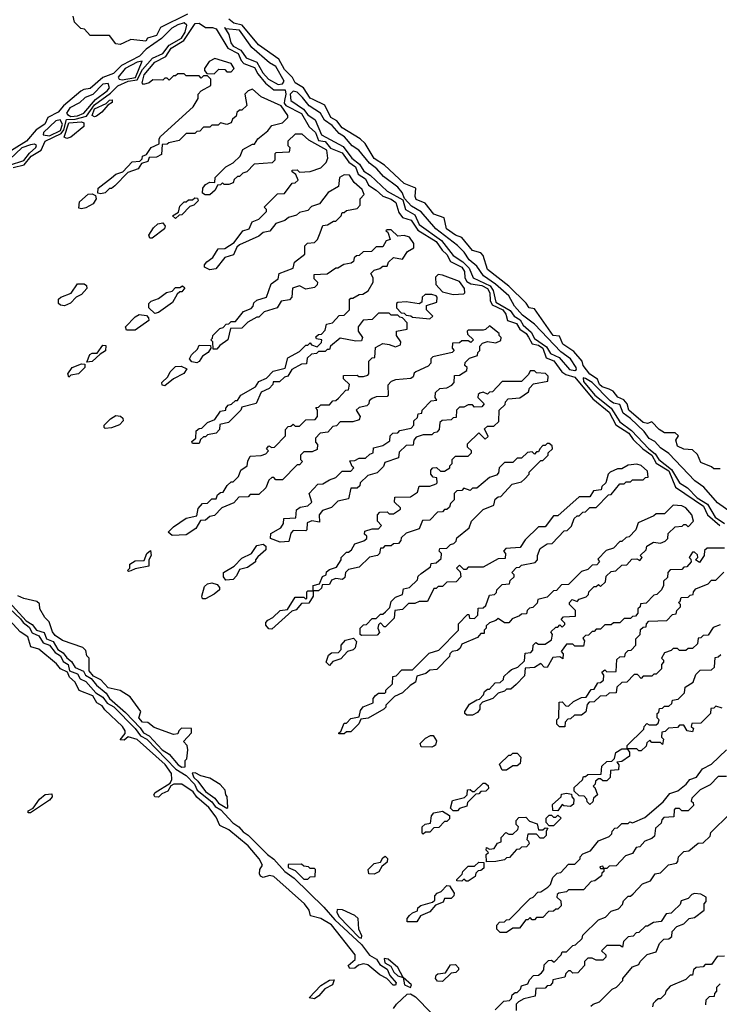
# Model space of a CAD drawing. Extents: x 2769579 to 2883812, y 684207 to 828660.
# Tile 345 of 505: x 2813945 to 2817221, y 773844 to 778453. Entities that reach past the tile are written whole.
import ezdxf

# ---------------------------------------------------------------- set-up
doc = ezdxf.new("R2010")
doc.units = 0

msp = doc.modelspace()

# ---------------------------------------------------------------- linework, layer by layer
at = {"layer": '0CON02XD'}
for points in [[(2814730.9, 778479.1), (2814603.9, 778416.1), (2814585, 778378.8), (2814543, 778367), (2814535, 778352.5), (2814465, 778360), (2814432.5, 778345), (2814415, 778337.5), (2814395, 778340), (2814365, 778380), (2814275, 778380), (2814248.3, 778408.3), (2814231.7, 778411.7), (2814201.7, 778441.7), (2814195, 778470)], [(2813915, 777760.9), (2813966.7, 777773.3), (2813998.1, 777815), (2814045, 777842.5), (2814064.6, 777885.4), (2814139.5, 777920.5), (2814152.2, 777937.8), (2814163.8, 777986.2), (2814205, 777987.2), (2814257.6, 778002.4), (2814294.8, 778055.2), (2814370, 778110), (2814405, 778144), (2814453.6, 778166.3), (2814495, 778172.5), (2814520.2, 778219.8), (2814567.4, 778272.6), (2814614.6, 778295.4), (2814645, 778333.5), (2814703, 778367), (2814719.6, 778395), (2814727, 778427), (2814715, 778438), (2814685, 778430), (2814656.7, 778413.3), (2814609.2, 778365), (2814537.5, 778315), (2814506.7, 778283.3), (2814421.1, 778238.9), (2814385, 778201.9), (2814335, 778182.5), (2814275, 778131.2), (2814245, 778126.7), (2814231.7, 778118.3), (2814150.3, 778049.7), (2814125, 778020), (2814077.5, 777995), (2814063.3, 777965), (2814022.2, 777937.8), (2813976.2, 777885), (2813827.7, 777792.3)], [(2815299.3, 777889.3), (2815267, 777917), (2815235, 777917.5), (2815200, 777885), (2815200, 777865), (2815210, 777855), (2815207, 777833), (2815145, 777830), (2815140, 777825), (2815140, 777795), (2815127, 777783), (2815043, 777777), (2815008.3, 777741.7), (2814990, 777735), (2814975, 777720), (2814965, 777720), (2814950, 777705), (2814945, 777690), (2814925, 777682.5), (2814902.5, 777682.5), (2814895, 777690), (2814885, 777680), (2814871.7, 777678.3), (2814860, 777655), (2814835, 777633.3), (2814813, 777633), (2814801.7, 777641.7), (2814802.5, 777665), (2814815, 777682.5), (2814835, 777692.5), (2814858.3, 777691.7), (2814860, 777715), (2814910, 777765), (2814945, 777782.5), (2814977.5, 777815), (2814990, 777845), (2815035, 777870), (2815045, 777870), (2815060, 777895), (2815106.4, 777933.6), (2815125, 777957.5), (2815175, 777970), (2815200, 777995), (2815200, 778005), (2815169.3, 778049.3), (2815075, 778092.5), (2815035, 778127.5), (2815015, 778120), (2815000, 778105), (2815008.3, 778051.7), (2814985, 778030), (2814975, 778030), (2814961.7, 778018.3), (2814958.3, 778001.7), (2814941.7, 777988.3), (2814935, 777970), (2814915, 777962.5), (2814885, 777970), (2814875, 777960), (2814845, 777960), (2814835, 777950), (2814805, 777950), (2814788.3, 777931.7), (2814775, 777930), (2814765, 777920), (2814725, 777920), (2814691.7, 777888.3), (2814643, 777877), (2814635, 777870), (2814611.7, 777868.3), (2814608.3, 777821.7), (2814585, 777810), (2814551.7, 777808.3), (2814545, 777790), (2814515, 777780), (2814500, 777755), (2814451.7, 777738.3), (2814390, 777675), (2814375, 777662.5), (2814365, 777662.5), (2814345, 777642.5), (2814325, 777637.5), (2814311.7, 777641.7), (2814312.5, 777665), (2814375, 777712.5), (2814395, 777730), (2814428.3, 777741.7), (2814471.7, 777788.3), (2814508.3, 777791.7), (2814518.3, 777801.7), (2814520, 777815), (2814538.3, 777821.7), (2814560, 777855), (2814598.3, 777871.7), (2814597.5, 777895), (2814603.6, 777906.4), (2814757.5, 778045), (2814780, 778085), (2814780, 778105), (2814795, 778120), (2814840, 778145), (2814840, 778175), (2814825, 778190), (2814805, 778190), (2814795, 778180), (2814785, 778190), (2814725, 778190), (2814715, 778200), (2814685, 778200), (2814675, 778190), (2814665, 778190), (2814645, 778170), (2814635, 778180), (2814625, 778180), (2814615, 778170), (2814568.3, 778171.7), (2814551.7, 778158.3), (2814525, 778150), (2814518.3, 778158.3), (2814528, 778195), (2814577.5, 778255), (2814628.8, 778281.2), (2814655, 778320), (2814713.4, 778356.6), (2814766.7, 778435), (2814785, 778436.7), (2814815, 778416.7), (2814847.3, 778417.3), (2814865, 778410), (2814919.4, 778319.4), (2814967.5, 778295), (2814981.7, 778261.7), (2814995, 778248), (2815045, 778230), (2815060.2, 778200.2), (2815096.5, 778156.5), (2815135.7, 778125.7), (2815188, 778125), (2815191.5, 778105), (2815184.4, 778075.6), (2815183.3, 778063.3), (2815191.2, 778051.2), (2815265, 778014.2), (2815301.2, 777951.2), (2815330.8, 777925), (2815345, 777887.5), (2815375, 777883.8), (2815401.2, 777851.2), (2815455, 777830), (2815486.4, 777786.4), (2815518, 777765), (2815530, 777730), (2815565, 777708.8), (2815578.3, 777678.3), (2815615, 777656), (2815645, 777627.5), (2815685, 777612.9), (2815707.1, 777597.1), (2815720.9, 777550.9), (2815737.5, 777527.5), (2815778.8, 777515), (2815808.7, 777468.7), (2815895.7, 777415), (2815923.8, 777373.8), (2815945, 777354.2), (2815961.9, 777321.9), (2816015.6, 777295), (2816028.1, 777275), (2816028.8, 777245), (2816038.3, 777228.3), (2816057.1, 777217.1), (2816109.1, 777209.1), (2816135, 777194.4), (2816146.9, 777175), (2816148.5, 777138.5), (2816157.8, 777117.8), (2816207.1, 777095), (2816222, 777075), (2816230, 777045), (2816270.9, 777030.9), (2816287.1, 777005), (2816317.1, 776985), (2816327.1, 776967.1), (2816345, 776935.8), (2816375, 776929.1), (2816394.4, 776915), (2816410.9, 776870.9), (2816446.4, 776856.4), (2816484.3, 776804.3), (2816502.5, 776792.5), (2816545, 776780), (2816628.3, 776678.3), (2816705, 776615.7), (2816737.3, 776557.3), (2816798.1, 776518.1), (2816818.1, 776488.1), (2816863.6, 776443.6), (2816904.4, 776415), (2816925, 776377.5), (2816985, 776341.5), (2817015.7, 776265.7), (2817146.6, 776176.6), (2817165.8, 776135), (2817223.8, 776085)], [(2817225, 776350), (2817195, 776350), (2817185, 776360), (2817135, 776380), (2817118.3, 776418.3), (2817095, 776440), (2817055, 776442.5), (2817025, 776457.5), (2817017.5, 776485), (2817030, 776505), (2817015, 776520), (2816965, 776520), (2816940, 776535), (2816905, 776570), (2816885, 776562.5), (2816865, 776567.5), (2816797.5, 776625), (2816790, 776655), (2816774.2, 776674.2), (2816746.4, 776686.4), (2816723.3, 776715), (2816705, 776724), (2816672, 776735), (2816660.8, 776745), (2816651.2, 776771.2), (2816615, 776793.8), (2816584, 776835), (2816578.8, 776855), (2816539.7, 776899.7), (2816488.8, 776935), (2816472.5, 776972.5), (2816443.3, 776975), (2816355, 777100), (2816330, 777105), (2816316.4, 777126.4), (2816235.9, 777205.9), (2816135, 777283.3), (2816115, 777350), (2816105, 777362.5), (2816065, 777372.5), (2816015, 777433.3), (2815985, 777444), (2815943.8, 777475), (2815932.5, 777525), (2815885, 777543.3), (2815844.1, 777594.1), (2815802.3, 777612.3), (2815797.5, 777625), (2815800, 777665), (2815745, 777686), (2815653, 777773), (2815605, 777803.3), (2815563, 777873), (2815540, 777895), (2815455, 777947.5), (2815430, 777980), (2815402.5, 777995), (2815373.3, 778053.3), (2815319.5, 778079.5), (2815305, 778086.7), (2815273.8, 778133.8), (2815235, 778157.5), (2815222, 778182), (2815185, 778220), (2815158.3, 778268.3), (2815063.3, 778335), (2814987.5, 778427.5), (2814947.3, 778437.3), (2814925, 778456.2)], [(2815155, 778150), (2815175, 778152.9), (2815183.8, 778165), (2815145, 778233.8), (2815115, 778250.8), (2815032.8, 778322.8), (2814975, 778404), (2814910, 778410), (2814903.3, 778416.7), (2814924.4, 778384.4), (2814933.3, 778345), (2814945, 778329.2), (2814981.2, 778311.2), (2815006.2, 778275), (2815055, 778254.2), (2815084.3, 778205), (2815110, 778175), (2815155, 778150)], [(2814425, 778172.2), (2814487.2, 778182.8), (2814518.8, 778258.8), (2814495, 778254.2), (2814438.6, 778225), (2814406, 778185), (2814411.2, 778175), (2814425, 778172.2)], [(2814855, 778200), (2814878.3, 778221.7), (2814905, 778220), (2814915, 778210), (2814935, 778210), (2814950, 778225), (2814935, 778247.5), (2814858.3, 778271.7), (2814831.7, 778258.3), (2814810, 778225), (2814810, 778215), (2814821.7, 778201.7), (2814855, 778200)], [(2814185, 778000.4), (2814215, 778003.8), (2814245.6, 778015), (2814300, 778080), (2814355, 778120), (2814365.6, 778135), (2814360, 778155), (2814335, 778150.8), (2814286.8, 778103.2), (2814251.4, 778088.6), (2814225.4, 778064.6), (2814179.1, 778040.9), (2814164.2, 778015), (2814169.1, 778009.1), (2814185, 778000.4)], [(2816545, 776811.2), (2816552.5, 776815), (2816551.2, 776825), (2816525, 776866.2), (2816478.6, 776898.6), (2816355, 777028), (2816300, 777070), (2816261.9, 777111.9), (2816235, 777160), (2816173.3, 777215), (2816116.2, 777255), (2816085, 777300), (2816049.2, 777329.2), (2816026, 777365), (2815995, 777396.2), (2815894.4, 777474.4), (2815825, 777553.8), (2815780, 777580), (2815746.4, 777616.4), (2815736.2, 777645), (2815715, 777668.8), (2815649.1, 777719.1), (2815617.5, 777755), (2815582.3, 777782.3), (2815533.2, 777843.2), (2815502.1, 777862.1), (2815466, 777905), (2815440.7, 777920.7), (2815407.8, 777957.8), (2815372.5, 777982.5), (2815353.8, 778015), (2815300.5, 778050.5), (2815269.6, 778089.6), (2815245, 778114.2), (2815225, 778119.2), (2815211.9, 778105), (2815214.2, 778075), (2815274.5, 778034.5), (2815295, 778007.5), (2815328.8, 777985), (2815358.6, 777915), (2815460.3, 777860.3), (2815500, 777805), (2815536.8, 777776.8), (2815556, 777745), (2815585.5, 777725.5), (2815665, 777650), (2815739.3, 777609.3), (2815751.2, 777565), (2815795, 777540), (2815816, 777495), (2815920.3, 777420.3), (2815975, 777349.2), (2816020, 777320), (2816049.4, 777289.4), (2816068.8, 777245), (2816148.1, 777208.1), (2816162.2, 777185), (2816175, 777131.4), (2816242.2, 777092.2), (2816261.2, 777065), (2816288.1, 777048.1), (2816302.6, 777022.6), (2816339.8, 776989.8), (2816355, 776960.8), (2816411.5, 776921.5), (2816431.2, 776891.2), (2816471.7, 776871.7), (2816520, 776815), (2816545, 776811.2)], [(2814295, 777998.8), (2814284.4, 778004.4), (2814295, 778036.7), (2814349.3, 778060.7), (2814365, 778076.2), (2814377.5, 778077.5), (2814377.5, 778065), (2814357, 778053), (2814329.7, 778020.3), (2814305, 778002), (2814295, 777998.8)], [(2814085, 777910), (2814136.2, 777935), (2814145.3, 777965), (2814135, 777984), (2814115, 777979.2), (2814056.2, 777925), (2814054.2, 777914.2), (2814085, 777910)], [(2814165, 777896.7), (2814153.6, 777903.6), (2814175, 777970.6), (2814235, 777975.6), (2814245, 777970), (2814246, 777954), (2814185, 777903.8), (2814165, 777896.7)], [(2815215, 776050), (2815205, 776010), (2815165, 776006.7), (2815120, 776025), (2815121.7, 776048.3), (2815167.5, 776075), (2815180, 776095), (2815181.7, 776118.3), (2815238.3, 776121.7), (2815241.7, 776158.3), (2815258.3, 776171.7), (2815295, 776177.5), (2815312.5, 776195), (2815300, 776235), (2815341.7, 776278.3), (2815365, 776280), (2815395, 776300), (2815425, 776310), (2815455, 776340), (2815495, 776340), (2815510, 776355), (2815501.7, 776361.7), (2815491.7, 776388.3), (2815515, 776390), (2815535, 776400), (2815565, 776400), (2815585, 776420), (2815600, 776425), (2815601.7, 776448.3), (2815645, 776460), (2815678.3, 776481.7), (2815680, 776505), (2815691.7, 776518.3), (2815715, 776520), (2815725, 776530), (2815778.3, 776541.7), (2815790, 776555), (2815790, 776575), (2815808.3, 776591.7), (2815811.7, 776608.3), (2815828.3, 776611.7), (2815830, 776625), (2815871.7, 776668.3), (2815898.3, 776671.7), (2815890, 776685), (2815891.7, 776708.3), (2815913, 776727), (2815945, 776730), (2815968.3, 776741.7), (2815980, 776755), (2815981.7, 776788.3), (2816005, 776790), (2816038.3, 776811.7), (2816040, 776825), (2816030, 776835), (2816031.7, 776848.3), (2816051.7, 776868.3), (2816088.3, 776881.7), (2816090, 776895), (2816100, 776905), (2816100, 776925), (2816111.7, 776938.3), (2816135, 776947.5), (2816175, 776940), (2816198.3, 776951.7), (2816200, 776965), (2816190, 776975), (2816190, 776985), (2816145, 777020), (2816127, 777003), (2816115, 777000), (2816045, 777000), (2816040, 776995), (2816041.7, 776981.7), (2816070, 776955), (2816058.3, 776941.7), (2816045, 776950), (2816015, 776950), (2816005, 776940), (2815971.7, 776938.3), (2815970, 776915), (2815980, 776905), (2815970, 776895), (2815880, 776875), (2815870, 776865), (2815870, 776845), (2815858.3, 776831.7), (2815800, 776805), (2815791.7, 776798.3), (2815788.3, 776781.7), (2815777, 776773), (2815705, 776767.5), (2815685, 776760), (2815668.3, 776741.7), (2815670, 776695), (2815665, 776690), (2815615, 776687.5), (2815595, 776680), (2815581.7, 776668.3), (2815580, 776655), (2815570, 776645), (2815535, 776637.5), (2815520, 776625), (2815540, 776595), (2815535, 776580), (2815505, 776570), (2815445, 776570), (2815428.3, 776551.7), (2815411.7, 776548.3), (2815388.3, 776521.7), (2815351.7, 776518.3), (2815330, 776495), (2815330, 776475), (2815340, 776465), (2815338.3, 776441.7), (2815315, 776430), (2815275, 776430), (2815260, 776415), (2815260, 776395), (2815270, 776385), (2815255, 776370), (2815245, 776370), (2815175, 776300), (2815145, 776300), (2815135, 776310), (2815125, 776310), (2815111.7, 776298.3), (2815098.3, 776261.7), (2815065, 776230), (2815025, 776230), (2815015, 776220), (2814971.7, 776218.3), (2814948.3, 776191.7), (2814891.7, 776168.3), (2814857, 776133), (2814835, 776127.5), (2814815, 776110), (2814791.7, 776108.3), (2814769.3, 776070.7), (2814725, 776042.5), (2814658.3, 776038.3), (2814640, 776055), (2814665, 776080), (2814725, 776120), (2814775, 776130), (2814780, 776165), (2814801.7, 776188.3), (2814825, 776190), (2814845, 776210), (2814865, 776210), (2814871.7, 776228.3), (2814885, 776240), (2814898.3, 776241.7), (2814917, 776273), (2814935, 776290), (2814945, 776290), (2814970, 776315), (2814980, 776345), (2815010, 776365), (2815013, 776387), (2815025, 776410), (2815075, 776412.5), (2815098.3, 776421.7), (2815110, 776435), (2815100, 776445), (2815111.7, 776458.3), (2815125, 776450), (2815138.3, 776451.7), (2815190, 776505), (2815190, 776535), (2815201.7, 776548.3), (2815215, 776550), (2815225, 776560), (2815235, 776550), (2815255, 776550), (2815285, 776580), (2815328.3, 776581.7), (2815340, 776595), (2815340, 776625), (2815331.7, 776638.3), (2815345, 776640), (2815355, 776650), (2815395, 776650), (2815411.7, 776668.3), (2815425, 776670), (2815438.3, 776681.7), (2815471.7, 776718.3), (2815485, 776720), (2815490, 776745), (2815461.7, 776771.7), (2815461.7, 776788.3), (2815525, 776790), (2815533, 776783), (2815555, 776782.5), (2815575, 776790), (2815580, 776795), (2815580, 776855), (2815595, 776870), (2815608.3, 776871.7), (2815611.7, 776918.3), (2815645, 776937.5), (2815675, 776932.5), (2815705, 776922.5), (2815728.3, 776931.7), (2815730, 776945), (2815710, 776975), (2815710, 776995), (2815760, 777005), (2815760, 777035), (2815738.3, 777058.3), (2815725, 777060), (2815715, 777070), (2815685, 777070), (2815675, 777080), (2815625, 777080), (2815595, 777050), (2815553, 777047), (2815530, 777015), (2815530, 776995), (2815550, 776965), (2815545, 776950), (2815518.3, 776948.3), (2815445, 776962.5), (2815400, 776925), (2815395, 776910), (2815385, 776910), (2815375, 776900), (2815345, 776900), (2815335, 776890), (2815311.7, 776888.3), (2815291.7, 776868.3), (2815288.3, 776841.7), (2815265, 776840), (2815220, 776815), (2815200, 776785), (2815185, 776780), (2815161.7, 776758.3), (2815131.7, 776758.3), (2815130, 776745), (2815113, 776727), (2815075, 776710), (2815053, 776657), (2814985, 776640), (2814980, 776625), (2814923, 776567), (2814881.7, 776558.3), (2814880, 776535), (2814865, 776517.5), (2814825, 776510), (2814815, 776500), (2814805, 776500), (2814791.7, 776488.3), (2814785, 776470), (2814755, 776470), (2814751.7, 776478.3), (2814770, 776495), (2814771.7, 776528.3), (2814785, 776540), (2814798.3, 776541.7), (2814825, 776567.5), (2814858.3, 776581.7), (2814885, 776620), (2814910, 776625), (2814910, 776635), (2814921.7, 776648.3), (2814937, 776653), (2814955, 776670), (2814965, 776670), (2814980, 776695), (2815050, 776735), (2815065, 776760), (2815100, 776775), (2815131.7, 776808.3), (2815188.3, 776821.7), (2815200, 776870), (2815255, 776900), (2815285, 776930), (2815295, 776930), (2815305, 776940), (2815311.7, 776931.7), (2815338.3, 776921.7), (2815358.3, 776941.7), (2815360, 776955), (2815335, 776960), (2815331.7, 776968.3), (2815345, 776980), (2815358.3, 776981.7), (2815375, 777000), (2815381.7, 777028.3), (2815410, 777035), (2815441.7, 777068.3), (2815465, 777070), (2815490, 777095), (2815490, 777145), (2815495, 777150), (2815505, 777150), (2815535, 777167.5), (2815551.7, 777168.3), (2815576.4, 777183.6), (2815600, 777225), (2815600, 777245), (2815590, 777265), (2815605, 777280), (2815631.7, 777288.3), (2815645, 777300), (2815665, 777300), (2815671.7, 777318.3), (2815695, 777340), (2815737, 777333), (2815761.7, 777368.3), (2815790, 777385), (2815790, 777405), (2815770, 777435), (2815745, 777442.5), (2815715, 777440), (2815685, 777470), (2815665, 777470), (2815660, 777465), (2815668.3, 777458.3), (2815680, 777425), (2815661.7, 777418.3), (2815645, 777390), (2815615, 777390), (2815591.7, 777368.3), (2815553, 777367), (2815535, 777350), (2815521.7, 777348.3), (2815511.7, 777338.3), (2815508.3, 777321.7), (2815497, 777313), (2815463, 777307), (2815435, 777290), (2815425, 777290), (2815385, 777262.5), (2815321.7, 777258.3), (2815321.7, 777241.7), (2815340, 777225), (2815338.3, 777211.7), (2815325, 777200), (2815285, 777192.5), (2815255, 777207.5), (2815223, 777197), (2815220, 777155), (2815208.3, 777141.7), (2815170, 777135), (2815150, 777105), (2815090, 777085), (2815065, 777060), (2815055, 777060), (2815013, 777037), (2814985, 777010), (2814931.7, 777008.3), (2814920, 776955), (2814881.7, 776928.3), (2814868.3, 776911.7), (2814851.7, 776911.7), (2814850, 776945), (2814840, 776955), (2814848.3, 776961.7), (2814850, 776975), (2814881.7, 777008.3), (2814898.3, 777011.7), (2814911.7, 777028.3), (2814925, 777030), (2814935, 777040), (2814955, 777040), (2814993.3, 777086.7), (2815028.3, 777101.7), (2815038.3, 777111.7), (2815041.7, 777128.3), (2815055, 777140), (2815100, 777155), (2815123, 777217), (2815155, 777240), (2815160, 777265), (2815225, 777290), (2815231.7, 777318.3), (2815280, 777355), (2815280, 777395), (2815293, 777407), (2815325, 777410), (2815340, 777425), (2815352.5, 777455), (2815365, 777490), (2815387, 777493), (2815415, 777510), (2815425, 777510), (2815450, 777535), (2815455, 777550), (2815465, 777550), (2815475, 777560), (2815525, 777570), (2815540, 777585), (2815540, 777615), (2815557.5, 777635), (2815548.3, 777658.3), (2815511.7, 777691.7), (2815490, 777725), (2815465, 777726.7), (2815442.5, 777715), (2815438.3, 777671.7), (2815390, 777645), (2815348.3, 777591.7), (2815311.7, 777578.3), (2815295, 777560), (2815255, 777550), (2815241.7, 777538.3), (2815203, 777527), (2815187, 777513), (2815145, 777500), (2815117, 777463), (2815085, 777457.5), (2815065, 777440), (2814975, 777400), (2814961.7, 777388.3), (2814946.7, 777353.3), (2814905, 777340), (2814863.6, 777286.4), (2814835, 777282.5), (2814810, 777295), (2814810, 777305), (2814820.7, 777319.3), (2814849.3, 777340.7), (2814875, 777380), (2814905, 777382.5), (2814950, 777410), (2814990, 777465), (2815020, 777475), (2815033.3, 777506.7), (2815065, 777520), (2815100, 777555), (2815100, 777565), (2815090, 777575), (2815151.7, 777638.3), (2815185, 777640), (2815221.7, 777688.3), (2815235, 777690), (2815248.3, 777701.7), (2815238.3, 777728.3), (2815221.7, 777741.7), (2815221.7, 777748.3), (2815245, 777750), (2815255, 777740), (2815305, 777742.5), (2815355, 777760), (2815380, 777785), (2815387.5, 777805), (2815383, 777843), (2815299.3, 777889.3)], [(2813805, 777692.3), (2813850.5, 777725), (2813898, 777772), (2813965, 777794.4), (2813991.1, 777828.9), (2814021.2, 777855), (2814023.3, 777865), (2814015, 777871.2), (2813995, 777868.1), (2813955, 777853.5), (2813899.1, 777800.9), (2813804.1, 777745.9), (2813787.5, 777725), (2813784.4, 777705), (2813792.7, 777692.7), (2813805, 777692.3)], [(2814235, 777567.5), (2814221.7, 777571.7), (2814225, 777600), (2814265, 777636.7), (2814285, 777637.5), (2814300, 777630), (2814302.5, 777615), (2814289.3, 777590.7), (2814255, 777572.5), (2814235, 777567.5)], [(2814675, 777522.5), (2814660, 777535), (2814688.3, 777551.7), (2814695, 777580), (2814715, 777600), (2814725, 777600), (2814735, 777610), (2814755, 777610), (2814765, 777620), (2814778.3, 777618.3), (2814780, 777605), (2814760, 777585), (2814741.7, 777578.3), (2814705, 777540), (2814691.7, 777538.3), (2814675, 777522.5)], [(2814565, 777430), (2814555, 777430), (2814550, 777445), (2814571.7, 777478.3), (2814591.7, 777498.3), (2814615, 777502.5), (2814627, 777487), (2814622.5, 777475), (2814565, 777430)], [(2815975, 777167.5), (2816025, 777170), (2816030, 777175), (2816027.5, 777195), (2816005, 777227.5), (2815925, 777257.5), (2815905, 777260), (2815891.7, 777248.3), (2815893, 777213), (2815925, 777180), (2815975, 777167.5)], [(2814155, 777113.3), (2814136.4, 777116.4), (2814127.5, 777125), (2814127.5, 777145), (2814137.5, 777155), (2814186.7, 777173.3), (2814215, 777217.5), (2814247.5, 777217.5), (2814258.3, 777208.3), (2814260, 777195), (2814235, 777167.5), (2814210, 777155), (2814183, 777127), (2814155, 777113.3)], [(2814578.3, 777078.3), (2814550, 777105), (2814550, 777125), (2814560, 777135), (2814595, 777147.5), (2814633, 777177), (2814658.3, 777181.7), (2814675, 777200), (2814695, 777200), (2814707.5, 777207.5), (2814718.3, 777198.3), (2814705, 777180), (2814695, 777180), (2814681.7, 777168.3), (2814660, 777130), (2814595, 777082.5), (2814578.3, 777078.3)], [(2815865, 777052.5), (2815880, 777065), (2815850, 777095), (2815850, 777115), (2815898.3, 777131.7), (2815900, 777155), (2815895, 777160), (2815875, 777167.5), (2815843, 777167), (2815830, 777155), (2815828.3, 777131.7), (2815815, 777122.5), (2815755, 777132.5), (2815715, 777130), (2815710, 777125), (2815710, 777105), (2815731.7, 777081.7), (2815745, 777080), (2815755, 777070), (2815777, 777067), (2815785, 777060), (2815865, 777052.5)], [(2814485, 777000), (2814445, 777000), (2814440, 777015), (2814485, 777062.5), (2814505, 777072.5), (2814538.3, 777068.3), (2814548.3, 777058.3), (2814550, 777045), (2814485, 777000)], [(2814260, 776850), (2814273.6, 776886.4), (2814285, 776892.5), (2814308.3, 776891.7), (2814335, 776930), (2814348.3, 776928.3), (2814346.4, 776903.6), (2814321.7, 776888.3), (2814285, 776852.5), (2814260, 776850)], [(2814775, 776847.5), (2814751.7, 776851.7), (2814740, 776865), (2814750, 776885), (2814778.3, 776911.7), (2814785, 776930), (2814838.3, 776928.3), (2814840, 776915), (2814827.5, 776895), (2814801.7, 776878.3), (2814785, 776852.5), (2814775, 776847.5)], [(2814175, 776780), (2814170, 776795), (2814190, 776825), (2814235, 776842.5), (2814250, 776840), (2814250, 776825), (2814220, 776795), (2814185, 776790), (2814175, 776780)], [(2814625, 776740), (2814611.7, 776741.7), (2814610, 776755), (2814639.3, 776780.7), (2814650, 776805), (2814675, 776830), (2814701.7, 776831.7), (2814728.3, 776818.3), (2814713, 776797), (2814665, 776772.5), (2814625, 776740)], [(2816235, 775400), (2816248.3, 775411.7), (2816278.3, 775421.7), (2816308.3, 775451.7), (2816311.7, 775488.3), (2816338.3, 775491.7), (2816348.3, 775501.7), (2816350, 775525), (2816361.7, 775538.3), (2816375, 775530), (2816405, 775530), (2816435, 775550), (2816440, 775575), (2816431.7, 775588.3), (2816455, 775610), (2816465, 775610), (2816475, 775620), (2816485, 775610), (2816498.3, 775621.7), (2816498.3, 775628.3), (2816480, 775645), (2816491.7, 775658.3), (2816548.3, 775661.7), (2816548.3, 775688.3), (2816520, 775715), (2816520, 775725), (2816531.7, 775738.3), (2816555, 775730), (2816565, 775740), (2816598.3, 775751.7), (2816608.3, 775761.7), (2816610, 775775), (2816635, 775800), (2816645, 775800), (2816655, 775810), (2816665, 775800), (2816688.3, 775821.7), (2816691.7, 775848.3), (2816715, 775870), (2816737, 775873), (2816765, 775900), (2816788.3, 775901.7), (2816811.7, 775928.3), (2816835, 775930), (2816848.3, 775921.7), (2816860, 775935), (2816850, 775945), (2816878.3, 775971.7), (2816881.7, 775988.3), (2816913, 776007), (2816945, 776002.5), (2816968.3, 776011.7), (2816980, 776025), (2816981.7, 776048.3), (2817015, 776080), (2817047, 776083), (2817055, 776090), (2817065, 776090), (2817075, 776080), (2817100, 776105), (2817092.5, 776135), (2817065, 776167.5), (2817045, 776177.5), (2817005, 776180), (2816965, 776140), (2816925, 776140), (2816915, 776130), (2816841.7, 776098.3), (2816830, 776065), (2816798.3, 776031.7), (2816785, 776030), (2816765, 776010), (2816755, 776010), (2816725, 775980), (2816691.7, 775968.3), (2816651.7, 775928.3), (2816660, 775915), (2816648.3, 775901.7), (2816625, 775900), (2816605, 775880), (2816575, 775870), (2816515, 775810), (2816481.7, 775808.3), (2816458.3, 775781.7), (2816445, 775780), (2816415, 775750), (2816371.7, 775738.3), (2816368.3, 775721.7), (2816348.3, 775701.7), (2816331.7, 775698.3), (2816321.7, 775688.3), (2816318.3, 775671.7), (2816295, 775670), (2816285, 775662.5), (2816251.7, 775648.3), (2816235, 775630), (2816215, 775630), (2816185, 775650), (2816175, 775640), (2816145, 775630), (2816130, 775615), (2816130, 775605), (2816120, 775595), (2816120, 775580), (2816105, 775580), (2816088.3, 775561.7), (2816015, 775530), (2816008.3, 775511.7), (2815995, 775500), (2815970, 775495), (2815960, 775485), (2815958.3, 775471.7), (2815898.3, 775411.7), (2815865, 775407.5), (2815847, 775393), (2815805, 775380), (2815798.3, 775351.7), (2815773.6, 775336.4), (2815738.3, 775301.7), (2815700, 775285), (2815660, 775245), (2815660, 775235), (2815650, 775225), (2815577, 775183), (2815541.7, 775178.3), (2815533, 775157), (2815495, 775120), (2815475, 775120), (2815465, 775110), (2815440, 775110), (2815440, 775115), (2815448.3, 775121.7), (2815465, 775160), (2815475, 775160), (2815495, 775182.5), (2815535, 775190), (2815541.2, 775218.8), (2815553.3, 775236.7), (2815600, 775255), (2815600, 775275), (2815610.7, 775289.3), (2815625, 775300), (2815655, 775300), (2815660, 775305), (2815660, 775315), (2815690, 775345), (2815691.7, 775378.3), (2815708.3, 775381.7), (2815735, 775410), (2815785, 775410), (2815861.7, 775488.3), (2815908.3, 775501.7), (2816000, 775595), (2816000, 775625), (2816041.7, 775668.3), (2816048.3, 775668.3), (2816051.7, 775651.7), (2816075, 775650), (2816090, 775665), (2816091.7, 775698.3), (2816115, 775700), (2816128.3, 775711.7), (2816145, 775760), (2816168.3, 775761.7), (2816178.3, 775771.7), (2816180, 775785), (2816205, 775810), (2816238.3, 775811.7), (2816241.7, 775828.3), (2816260, 775845), (2816260, 775855), (2816250, 775865), (2816271.7, 775888.3), (2816285, 775890), (2816295, 775900), (2816358.3, 775911.7), (2816370, 775925), (2816370, 775945), (2816381.7, 775978.3), (2816415, 776000), (2816438.3, 776001.7), (2816495, 776060), (2816508.3, 776061.7), (2816528.3, 776081.7), (2816541.7, 776118.3), (2816555, 776130), (2816565, 776130), (2816581.7, 776148.3), (2816595, 776150), (2816615, 776170), (2816645, 776170), (2816701.7, 776228.3), (2816715, 776230), (2816755, 776280), (2816775, 776280), (2816785, 776290), (2816805, 776290), (2816815, 776300), (2816865, 776300), (2816875, 776310), (2816888.3, 776311.7), (2816885, 776340), (2816855, 776366.7), (2816835, 776372.5), (2816795, 776367.5), (2816765, 776350), (2816745, 776350), (2816710, 776335), (2816700, 776325), (2816690, 776285), (2816671.7, 776268.3), (2816668.3, 776251.7), (2816631.7, 776248.3), (2816615, 776220), (2816565, 776220), (2816465, 776130), (2816445, 776130), (2816405, 776080), (2816375, 776080), (2816311.7, 776018.3), (2816288.3, 775981.7), (2816221.7, 775978.3), (2816210, 775965), (2816220, 775955), (2816218.3, 775931.7), (2816185, 775930), (2816115, 775890), (2816045, 775890), (2816035, 775880), (2816025, 775880), (2816005, 775900), (2815990, 775885), (2816008.3, 775868.3), (2816010, 775845), (2815988.3, 775821.7), (2815945, 775820), (2815925, 775800), (2815905, 775800), (2815895, 775790), (2815885, 775790), (2815855, 775730), (2815815, 775730), (2815795, 775720), (2815765, 775720), (2815737, 775693), (2815701.7, 775688.3), (2815698.3, 775651.7), (2815658.3, 775611.7), (2815651.7, 775611.7), (2815635, 775630), (2815625, 775620), (2815622.5, 775605), (2815630, 775585), (2815618.3, 775571.7), (2815545, 775570), (2815540, 775575), (2815540, 775605), (2815555, 775620), (2815568.3, 775621.7), (2815595, 775650), (2815615, 775650), (2815635, 775670), (2815645, 775670), (2815658.3, 775681.7), (2815678.3, 775701.7), (2815685, 775730), (2815705, 775750), (2815738.3, 775761.7), (2815741.7, 775788.3), (2815770, 775795), (2815808.3, 775831.7), (2815811.7, 775848.3), (2815825, 775860), (2815868.3, 775891.7), (2815871.7, 775908.3), (2815895, 775910), (2815918.3, 775931.7), (2815920, 775955), (2815910, 775965), (2815911.7, 775978.3), (2815945, 775980), (2815963, 775997), (2815978.3, 776001.7), (2815988.3, 776011.7), (2815991.7, 776028.3), (2816050, 776075), (2816060, 776105), (2816115, 776160), (2816165, 776180), (2816171.7, 776208.3), (2816185, 776220), (2816198.3, 776221.7), (2816251.7, 776278.3), (2816295, 776290), (2816308.3, 776301.7), (2816330, 776325), (2816330, 776335), (2816385, 776390), (2816395, 776390), (2816420, 776415), (2816420, 776425), (2816440, 776445), (2816438.3, 776458.3), (2816425, 776470), (2816415, 776470), (2816405, 776460), (2816395, 776460), (2816380, 776445), (2816375, 776430), (2816365, 776430), (2816355, 776420), (2816345, 776430), (2816323, 776427), (2816295, 776400), (2816275, 776400), (2816255, 776380), (2816215, 776380), (2816190, 776355), (2816187.5, 776332.5), (2816178.3, 776321.7), (2816145, 776310), (2816085, 776260), (2816065, 776260), (2816055, 776250), (2816025, 776260), (2816015, 776250), (2815991.7, 776248.3), (2815980, 776235), (2815980, 776205), (2815961.7, 776188.3), (2815958.3, 776171.7), (2815945, 776160), (2815935, 776160), (2815925, 776150), (2815901.7, 776148.3), (2815865, 776110), (2815831.7, 776108.3), (2815815, 776070), (2815755, 776050), (2815731.7, 776028.3), (2815730, 776015), (2815718.3, 776001.7), (2815695, 776000), (2815685, 775990), (2815655, 775990), (2815645, 775980), (2815635, 775980), (2815630, 775955), (2815620, 775945), (2815583, 775937), (2815535, 775890), (2815485, 775880), (2815470, 775865), (2815468.3, 775841.7), (2815457, 775833), (2815425, 775837.5), (2815405, 775830), (2815395, 775810), (2815361.7, 775808.3), (2815358.3, 775791.7), (2815345, 775780), (2815320, 775780), (2815320, 775805), (2815348.3, 775811.7), (2815363.3, 775846.7), (2815380, 775855), (2815381.7, 775868.3), (2815395, 775880), (2815429.3, 775890.7), (2815450, 775925), (2815450, 775935), (2815475, 775960), (2815485, 775960), (2815498.3, 775971.7), (2815515, 776000), (2815557, 776013), (2815570, 776025), (2815570, 776035), (2815560, 776045), (2815561.7, 776058.3), (2815595, 776070), (2815625, 776070), (2815640, 776085), (2815620, 776105), (2815620, 776135), (2815631.7, 776148.3), (2815665, 776150), (2815675, 776140), (2815695, 776140), (2815728.3, 776161.7), (2815728.3, 776168.3), (2815700, 776195), (2815701.7, 776218.3), (2815775, 776220), (2815808.3, 776241.7), (2815815, 776270), (2815865, 776270), (2815895, 776280), (2815900, 776285), (2815898.3, 776308.3), (2815881.7, 776311.7), (2815870, 776325), (2815870, 776345), (2815880, 776355), (2815897.5, 776357.5), (2815915, 776340), (2815935, 776340), (2815960, 776355), (2815960, 776365), (2815970, 776375), (2815970, 776395), (2815985, 776410), (2816045, 776410), (2816060, 776425), (2816060, 776435), (2816041.7, 776451.7), (2816041.7, 776468.3), (2816095, 776520), (2816125, 776490), (2816138.3, 776501.7), (2816121.7, 776538.3), (2816135, 776550), (2816165, 776550), (2816188.3, 776571.7), (2816190, 776625), (2816218.3, 776651.7), (2816220, 776665), (2816231.7, 776678.3), (2816287, 776683), (2816328.3, 776711.7), (2816331.7, 776728.3), (2816351.7, 776748.3), (2816418.3, 776761.7), (2816420, 776785), (2816407, 776797), (2816365, 776800), (2816355, 776810), (2816335, 776810), (2816328.3, 776791.7), (2816295, 776760), (2816205, 776760), (2816158.3, 776711.7), (2816145, 776710), (2816135, 776700), (2816115, 776710), (2816100, 776705), (2816091.7, 776698.3), (2816090, 776685), (2816120, 776655), (2816108.3, 776641.7), (2816075, 776640), (2816065, 776650), (2816045, 776650), (2816025, 776640), (2816005, 776640), (2815990, 776625), (2815988.3, 776591.7), (2815975, 776590), (2815965, 776580), (2815923, 776577), (2815911.7, 776568.3), (2815910, 776535), (2815898.3, 776521.7), (2815885, 776520), (2815875, 776510), (2815835, 776510), (2815801.7, 776498.3), (2815790, 776485), (2815788.3, 776461.7), (2815755, 776460), (2815721.7, 776428.3), (2815718.3, 776401.7), (2815655, 776380), (2815648.3, 776361.7), (2815618.3, 776331.7), (2815575, 776320), (2815540, 776285), (2815538.3, 776271.7), (2815525, 776260), (2815495, 776260), (2815485, 776210), (2815435, 776200), (2815405, 776170), (2815362.5, 776155), (2815347.5, 776135), (2815348.3, 776101.7), (2815313, 776107), (2815291.7, 776098.3), (2815290, 776065), (2815285, 776060), (2815225, 776062.5), (2815215, 776050)], [(2817277.1, 776147.1), (2817212.1, 776192.1), (2817149.2, 776265), (2817105.7, 776295), (2816985, 776422.9), (2816945, 776449.4), (2816919.3, 776479.3), (2816892.5, 776492.5), (2816869.2, 776525), (2816805, 776587.1), (2816770.8, 776610.8), (2816755, 776652.5), (2816725, 776658.8), (2816709.7, 776669.7), (2816625.4, 776755.4), (2816595, 776773.8), (2816583.3, 776776.7), (2816585, 776760), (2816638.6, 776695), (2816714.6, 776634.6), (2816755, 776570.8), (2816810.4, 776530.4), (2816890.6, 776445), (2816921.2, 776421.2), (2816938.1, 776395), (2816997.4, 776347.4), (2817034.6, 776284.6), (2817072.1, 776262.1), (2817117.1, 776215), (2817165.4, 776185.4), (2817201.1, 776125), (2817245.4, 776095.4)], [(2814345, 776540), (2814340, 776545), (2814340, 776555), (2814370, 776585), (2814395, 776600), (2814417.5, 776597.5), (2814428.3, 776588.3), (2814430, 776575), (2814413, 776557), (2814375, 776542.5), (2814345, 776540)], [(2814910, 775830), (2814900, 775845), (2814900, 775865), (2814950, 775895), (2814985, 775932.5), (2815030, 775955), (2815055, 775992.5), (2815085, 775997.5), (2815098.3, 775988.3), (2815098.3, 775971.7), (2815060.7, 775939.3), (2815050, 775925), (2815050, 775915), (2815011.7, 775888.3), (2814975, 775880), (2814960.7, 775849.3), (2814945, 775833.3), (2814910, 775830)], [(2814455, 775870), (2814450, 775875), (2814460, 775885), (2814460, 775905), (2814485, 775920), (2814528.3, 775921.7), (2814540, 775955), (2814558.3, 775968.3), (2814560, 775945), (2814550, 775925), (2814550, 775895), (2814485, 775882.5), (2814465, 775872.5), (2814455, 775870)], [(2817245, 775980), (2817165, 775980), (2817151.7, 775968.3), (2817150, 775945), (2817128.3, 775911.7), (2817110, 775925), (2817120, 775935), (2817118.3, 775948.3), (2817105, 775960), (2817095, 775960), (2817080, 775935), (2817088.3, 775928.3), (2817090, 775915), (2817068.3, 775891.7), (2817055, 775890), (2817045, 775880), (2816991.7, 775878.3), (2816980, 775865), (2816978.3, 775841.7), (2816960, 775825), (2816960, 775805), (2816950, 775785), (2816928.3, 775761.7), (2816915, 775760), (2816878.3, 775721.7), (2816851.7, 775718.3), (2816850, 775705), (2816840, 775695), (2816840, 775675), (2816828.3, 775661.7), (2816815, 775660), (2816805, 775650), (2816775, 775650), (2816755, 775630), (2816725, 775630), (2816715, 775620), (2816685, 775620), (2816665, 775600), (2816645, 775600), (2816635, 775590), (2816625, 775590), (2816608.3, 775571.7), (2816595, 775570), (2816581.7, 775558.3), (2816590, 775545), (2816585, 775520), (2816545, 775520), (2816535, 775530), (2816505, 775530), (2816480, 775495), (2816490, 775485), (2816488.3, 775461.7), (2816475, 775470), (2816441.7, 775468.3), (2816415, 775420), (2816401.7, 775421.7), (2816385, 775440), (2816355, 775420), (2816311.7, 775418.3), (2816308.3, 775381.7), (2816269.3, 775340.7), (2816245, 775320), (2816225, 775320), (2816215, 775310), (2816185, 775300), (2816160, 775275), (2816111.7, 775258.3), (2816100, 775245), (2816100, 775225), (2816089.3, 775210.7), (2816065, 775197.5), (2816038.3, 775198.3), (2816030, 775205), (2816030, 775215), (2816050.7, 775249.3), (2816085, 775270), (2816098.3, 775271.7), (2816117, 775293), (2816121.7, 775308.3), (2816135, 775320), (2816145, 775320), (2816171.7, 775348.3), (2816195, 775350), (2816210, 775365), (2816211.7, 775378.3), (2816235, 775400)], [(2817225, 775620), (2817191.7, 775608.3), (2817168.3, 775571.7), (2817145, 775570), (2817135, 775560), (2817121.7, 775558.3), (2817118.3, 775531.7), (2817095, 775510), (2817075, 775510), (2817065, 775500), (2817035, 775500), (2817025, 775510), (2817005, 775510), (2816995, 775500), (2816965, 775490), (2816950, 775465), (2816960, 775455), (2816960, 775445), (2816950, 775435), (2816950, 775415), (2816925, 775390), (2816915, 775390), (2816905, 775380), (2816865, 775380), (2816855, 775370), (2816838.3, 775388.3), (2816821.7, 775388.3), (2816788.3, 775351.7), (2816765, 775350), (2816741.7, 775328.3), (2816738.3, 775301.7), (2816705, 775300), (2816691.7, 775288.3), (2816663.3, 775286.7), (2816635, 775260), (2816611.7, 775258.3), (2816602.5, 775247.5), (2816596.7, 775213.3), (2816575, 775197.5), (2816543, 775197), (2816525, 775180), (2816511.7, 775178.3), (2816500, 775165), (2816497, 775143), (2816473, 775143), (2816460, 775155), (2816460, 775175), (2816470, 775185), (2816471.7, 775258.3), (2816485, 775260), (2816501.7, 775241.7), (2816515, 775240), (2816538.3, 775261.7), (2816575, 775280), (2816598.3, 775281.7), (2816621.7, 775318.3), (2816635, 775320), (2816651.7, 775348.3), (2816665, 775350), (2816678.3, 775361.7), (2816680, 775385), (2816671.7, 775398.3), (2816685, 775410), (2816695, 775400), (2816738.3, 775401.7), (2816741.7, 775458.3), (2816755, 775470), (2816778.3, 775471.7), (2816781.7, 775488.3), (2816795, 775500), (2816808.3, 775501.7), (2816830, 775525), (2816830, 775555), (2816850, 775575), (2816851.7, 775598.3), (2816865, 775610), (2816878.3, 775611.7), (2816880, 775625), (2816891.7, 775638.3), (2816975, 775640), (2817001.7, 775668.3), (2817018.3, 775671.7), (2817021.7, 775688.3), (2817040, 775705), (2817040, 775715), (2817030, 775725), (2817038.3, 775731.7), (2817041.7, 775748.3), (2817075, 775750), (2817085, 775760), (2817098.3, 775761.7), (2817100, 775775), (2817111.7, 775788.3), (2817168.3, 775811.7), (2817185, 775830), (2817205, 775830), (2817243, 775867)], [(2813829.1, 775799.1), (2813975, 775639.4), (2814002.7, 775622.7), (2814024, 775595), (2814060, 775585), (2814071.2, 775555), (2814101.7, 775541.7), (2814124.3, 775505), (2814148.9, 775488.9), (2814165, 775466.2), (2814188.3, 775448.3), (2814205, 775421.2), (2814243.6, 775403.6), (2814253.3, 775385), (2814279.3, 775369.3), (2814305, 775337.5), (2814350.5, 775300.5), (2814366, 775275), (2814440, 775210), (2814508.8, 775138.8), (2814524.3, 775115), (2814550.6, 775100.6), (2814612.9, 775035), (2814644.4, 775014.4), (2814687.5, 774965), (2814705, 774954), (2814720, 774955), (2814720, 774985), (2814727, 774993), (2814732.5, 775035), (2814730, 775055), (2814712.5, 775075), (2814750, 775115), (2814750, 775135), (2814703, 775137), (2814690, 775125), (2814685, 775110), (2814665, 775107.5), (2814575, 775140), (2814545, 775162.5), (2814520, 775165), (2814502.5, 775185), (2814512.5, 775215), (2814463, 775283), (2814415, 775313.3), (2814360, 775325), (2814325, 775362.5), (2814290, 775380), (2814270, 775405), (2814270, 775465), (2814260, 775475), (2814255, 775500), (2814240, 775515), (2814145, 775546.7), (2814110.7, 775570.7), (2814098.3, 775588.3), (2814082.5, 775635), (2814062.5, 775655), (2814040, 775695), (2814038.3, 775718.3), (2814025, 775730), (2813965, 775743.3), (2813936.4, 775756.4)], [(2814801.7, 775741.7), (2814797.5, 775755), (2814810.7, 775799.3), (2814825, 775812.5), (2814845, 775817.5), (2814869.3, 775809.3), (2814880, 775795), (2814880, 775785), (2814856.1, 775763.9), (2814815, 775742.5), (2814801.7, 775741.7)], [(2815125, 775600), (2815111.7, 775601.7), (2815098.3, 775618.3), (2815098.3, 775631.7), (2815107, 775643), (2815130, 775655), (2815165, 775687.5), (2815198.3, 775691.7), (2815235, 775750), (2815275, 775750), (2815285, 775740), (2815290, 775745), (2815290, 775775), (2815295, 775780), (2815320, 775780), (2815320, 775755), (2815298.3, 775721.7), (2815265, 775720), (2815239.3, 775690.7), (2815220, 775685), (2815125, 775600)], [(2813871.4, 775721.4), (2813949, 775649), (2813961.3, 775631.3), (2813989.9, 775609.9), (2814003.2, 775583.2), (2814035, 775568.9), (2814055, 775535.8), (2814085.3, 775525.3), (2814110.9, 775490.9), (2814136.7, 775475), (2814149.1, 775449.1), (2814171.4, 775435), (2814177.5, 775405), (2814215, 775391.4), (2814228.1, 775368.1), (2814255, 775354.4), (2814301.4, 775301.4), (2814335, 775282.5), (2814354.2, 775254.2), (2814386.5, 775236.5), (2814485, 775134.4), (2814510.4, 775100.4), (2814540, 775085), (2814675.4, 774945.4), (2814725.3, 774915.3), (2814763.1, 774875), (2814776.6, 774846.6), (2814845, 774791.4), (2814859.7, 774769.7), (2814886.9, 774755), (2814943.1, 774693.1), (2814971.9, 774675), (2814990.8, 774650.8), (2815015.3, 774635.3), (2815104.7, 774544.7), (2815135, 774522.7), (2815186.9, 774465), (2815230, 774435), (2815369.1, 774299.1), (2815420, 774240), (2815545, 774124.4), (2815583.3, 774073.3), (2815615.3, 774055.3), (2815630.9, 774030.9), (2815665, 774007.8), (2815678.1, 773978.1), (2815708, 773945), (2815705, 773933.3)], [(2815705, 773933.3), (2815694.2, 773934.2), (2815664.1, 773964.1), (2815631.5, 773981.5), (2815575, 774028.8), (2815555, 774033.8), (2815532.3, 774027.7), (2815515, 774013.3), (2815491.2, 774011.2), (2815483.3, 774025), (2815515.8, 774054.2), (2815516, 774075), (2815405.6, 774215.6), (2815355, 774245.8), (2815307.5, 774257.5), (2815301.2, 774285), (2815278.8, 774315), (2815135, 774442.5), (2815115, 774447.5), (2815085, 774437.5), (2815073.3, 774443.3), (2815067.5, 774455), (2815070, 774475), (2815082.5, 774495), (2815066.2, 774525), (2815015, 774586), (2814925, 774660), (2814881.7, 774681.7), (2814865, 774720), (2814831.2, 774765), (2814774.4, 774814.4), (2814758, 774838), (2814705, 774874.2), (2814666.2, 774873.8), (2814652.5, 774867.5), (2814638.1, 774841.9), (2814610.8, 774829.2), (2814595, 774813.8), (2814577.5, 774815), (2814573.8, 774825), (2814580, 774835), (2814650, 774880), (2814656.7, 774896.7), (2814656.2, 774925), (2814625.9, 774965.9), (2814495, 775083.8), (2814453.6, 775096.4), (2814435, 775080), (2814415, 775082.5), (2814438.3, 775111.7), (2814438.8, 775125), (2814426, 775145), (2814343, 775223), (2814331.7, 775241.7), (2814305.8, 775255.8), (2814287.7, 775287.7), (2814223.6, 775313.6), (2814205, 775352.5), (2814178.8, 775375), (2814168.8, 775398.8), (2814136.2, 775415), (2814118.1, 775438.1), (2814035, 775506.7), (2813997, 775517), (2813983.3, 775565), (2813947.9, 775587.9), (2813845, 775698)], [(2815395, 775430), (2815380, 775445), (2815391.7, 775478.3), (2815405, 775490), (2815438.3, 775491.7), (2815450, 775505), (2815450, 775525), (2815470.7, 775549.3), (2815508.3, 775558.3), (2815521.7, 775541.7), (2815516.7, 775513.3), (2815506.7, 775503.3), (2815480, 775495), (2815448.3, 775461.7), (2815411.7, 775448.3), (2815395, 775430)], [(2817235, 775230), (2817205, 775240), (2817195, 775230), (2817181.7, 775228.3), (2817180, 775205), (2817135, 775160), (2817091.7, 775158.3), (2817090, 775145), (2817100, 775135), (2817095, 775120), (2817070, 775125), (2817055, 775150), (2817035, 775150), (2817025, 775140), (2816983, 775137), (2816968.3, 775121.7), (2816951.7, 775118.3), (2816950, 775095), (2816960, 775085), (2816955, 775060), (2816945, 775070), (2816905, 775070), (2816895, 775080), (2816881.7, 775068.3), (2816878.3, 775051.7), (2816855, 775030), (2816845, 775030), (2816835, 775040), (2816790, 775040), (2816790, 775055), (2816868.3, 775131.7), (2816870, 775145), (2816881.7, 775158.3), (2816892.5, 775152.5), (2816925, 775152.5), (2816935, 775160), (2816940, 775175), (2816930, 775185), (2816930, 775205), (2816938.3, 775211.7), (2816941.7, 775228.3), (2816955, 775230), (2816965, 775240), (2816985, 775240), (2816998.3, 775251.7), (2817001.7, 775268.3), (2817028.3, 775271.7), (2817058.3, 775301.7), (2817061.7, 775328.3), (2817098.3, 775351.7), (2817111.7, 775388.3), (2817131.7, 775408.3), (2817185, 775410), (2817198.3, 775421.7), (2817201.7, 775468.3), (2817215, 775470), (2817228.3, 775481.7)], [(2815875, 775047.5), (2815825, 775050), (2815820, 775065), (2815845, 775090), (2815868.3, 775101.7), (2815881.7, 775101.7), (2815896.7, 775076.7), (2815892.5, 775057.5), (2815885, 775052.5), (2815875, 775047.5)], [(2817255, 774910), (2817215, 774910), (2817178.3, 774871.7), (2817131.7, 774848.3), (2817091.7, 774808.3), (2817090, 774795), (2817098.3, 774788.3), (2817100, 774775), (2817075, 774750), (2817045, 774750), (2817035, 774760), (2817015, 774760), (2817010, 774755), (2817008.3, 774721.7), (2816961.7, 774718.3), (2816951.7, 774708.3), (2816948.3, 774691.7), (2816921.7, 774668.3), (2816918.3, 774631.7), (2816905, 774620), (2816871.7, 774608.3), (2816848.3, 774581.7), (2816831.7, 774578.3), (2816815, 774550), (2816781.7, 774538.3), (2816738.3, 774491.7), (2816705, 774490), (2816695, 774480), (2816680, 774480), (2816675, 774490), (2816661.7, 774488.3), (2816665, 774480), (2816680, 774480), (2816680, 774465), (2816671.7, 774458.3), (2816670, 774445), (2816638.3, 774421.7), (2816621.7, 774418.3), (2816585, 774380), (2816515, 774380), (2816505, 774370), (2816470, 774365), (2816461.7, 774358.3), (2816460, 774345), (2816478.3, 774328.3), (2816480, 774305), (2816465, 774290), (2816455, 774290), (2816445, 774280), (2816421.7, 774278.3), (2816395, 774250), (2816365, 774250), (2816355, 774240), (2816345, 774240), (2816335, 774250), (2816325, 774240), (2816315, 774240), (2816285, 774200), (2816255, 774200), (2816225, 774180), (2816195, 774180), (2816180, 774195), (2816180, 774215), (2816191.7, 774228.3), (2816215, 774230), (2816225, 774240), (2816238.3, 774241.7), (2816335, 774340), (2816350, 774345), (2816371.7, 774368.3), (2816385, 774370), (2816418.3, 774391.7), (2816430, 774405), (2816441.7, 774438.3), (2816461.7, 774458.3), (2816478.3, 774461.7), (2816515, 774500), (2816545, 774500), (2816570, 774525), (2816570, 774535), (2816581.7, 774548.3), (2816618.3, 774561.7), (2816655, 774610), (2816705, 774630), (2816718.3, 774641.7), (2816720, 774655), (2816731.7, 774668.3), (2816745, 774670), (2816765, 774690), (2816795, 774690), (2816802.5, 774697.5), (2816815, 774693.3), (2816871.9, 774718.1), (2816958.7, 774791.3), (2816989.5, 774830.5), (2817026.6, 774843.4), (2817065.7, 774874.3), (2817083, 774897), (2817115, 774908), (2817142.9, 774947.1), (2817185, 774968.8), (2817254.4, 775035.6)], [(2816225, 774940), (2816205, 774940), (2816191.7, 774968.3), (2816235, 775010), (2816245, 775010), (2816255, 775020), (2816275, 775020), (2816291.7, 775001.7), (2816288.3, 774971.7), (2816275, 774960), (2816255, 774960), (2816225, 774940)], [(2816615, 774780), (2816601.7, 774791.7), (2816600, 774805), (2816588.3, 774818.3), (2816565, 774820), (2816541.7, 774841.7), (2816541.7, 774858.3), (2816580, 774895), (2816585, 774910), (2816595, 774910), (2816605, 774920), (2816668.3, 774921.7), (2816671.7, 774958.3), (2816695, 774980), (2816718.3, 774981.7), (2816730, 774995), (2816737, 775023), (2816765, 775040), (2816790, 775040), (2816800, 775025), (2816800, 775005), (2816765, 774980), (2816741.7, 774978.3), (2816750, 774965), (2816748.3, 774941.7), (2816711.7, 774938.3), (2816710, 774905), (2816695, 774890), (2816675, 774890), (2816665, 774900), (2816655, 774900), (2816641.7, 774888.3), (2816640, 774875), (2816630, 774865), (2816638.3, 774858.3), (2816650, 774825), (2816631.7, 774808.3), (2816628.3, 774791.7), (2816615, 774780)], [(2814915, 774762.5), (2814920, 774765), (2814917, 774817), (2814910, 774825), (2814907, 774847), (2814883, 774873), (2814835, 774902.5), (2814793, 774913), (2814767, 774927), (2814753.3, 774926.7), (2814760, 774905), (2814779.2, 774889.2), (2814815, 774840), (2814858.8, 774808.8), (2814876.7, 774785), (2814915, 774762.5)], [(2815995, 774750), (2815975, 774750), (2815962.5, 774762.5), (2815971.7, 774798.3), (2816028.3, 774811.7), (2816040, 774825), (2816041.7, 774848.3), (2816055, 774850), (2816065, 774840), (2816075, 774840), (2816115, 774880), (2816125, 774880), (2816138.3, 774868.3), (2816140, 774855), (2816128.3, 774841.7), (2816105, 774840), (2816095, 774830), (2816081.7, 774828.3), (2816041.7, 774788.3), (2816038.3, 774771.7), (2816005, 774760), (2815995, 774750)], [(2813995, 774740), (2813985, 774740), (2813985, 774750), (2814008.3, 774761.7), (2814037.5, 774805), (2814065, 774826.7), (2814095, 774830), (2814096.7, 774815), (2814085, 774800), (2813995, 774740)], [(2816465, 774750), (2816441.7, 774751.7), (2816440.7, 774779.3), (2816480, 774815), (2816481.7, 774828.3), (2816505, 774832.5), (2816528.3, 774828.3), (2816530, 774815), (2816540, 774805), (2816538.3, 774781.7), (2816525, 774770), (2816492.5, 774772.5), (2816485, 774780), (2816465, 774750)], [(2815835, 774640), (2815830, 774645), (2815830, 774675), (2815843, 774687), (2815868.3, 774691.7), (2815873, 774727), (2815885, 774740), (2815925, 774747.5), (2815958.3, 774728.3), (2815958.3, 774711.7), (2815945, 774700), (2815935, 774700), (2815908.3, 774671.7), (2815885, 774670), (2815865, 774650), (2815845, 774650), (2815835, 774640)], [(2816131.7, 774511.7), (2816130, 774545), (2816140, 774555), (2816130, 774565), (2816131.7, 774578.3), (2816145, 774570), (2816167, 774573), (2816181.7, 774598.3), (2816200, 774605), (2816200, 774625), (2816221.7, 774648.3), (2816235, 774640), (2816255, 774640), (2816278.3, 774661.7), (2816280, 774675), (2816270, 774685), (2816270, 774705), (2816281.7, 774718.3), (2816315, 774720), (2816331.7, 774701.7), (2816368.3, 774688.3), (2816375, 774660), (2816395, 774660), (2816405, 774670), (2816418.3, 774668.3), (2816410, 774655), (2816410, 774635), (2816398.3, 774621.7), (2816381.7, 774621.7), (2816365, 774640), (2816325, 774640), (2816320, 774615), (2816328.3, 774608.3), (2816330, 774595), (2816318.3, 774581.7), (2816295, 774580), (2816285, 774570), (2816271.7, 774568.3), (2816238.3, 774531.7), (2816225, 774530), (2816215, 774520), (2816175, 774512.5), (2816131.7, 774511.7)], [(2816445, 774680), (2816425, 774680), (2816410, 774695), (2816410, 774715), (2816425, 774730), (2816435, 774730), (2816445, 774720), (2816455, 774720), (2816465, 774730), (2816480, 774715), (2816445, 774680)], [(2817078.3, 774561.7), (2817121.7, 774598.3), (2817145, 774600), (2817178.3, 774631.7), (2817181.7, 774648.3), (2817270, 774735)], [(2816171.7, 773818.3), (2816211.7, 773858.3), (2816238.3, 773861.7), (2816248.3, 773871.7), (2816251.7, 773888.3), (2816265, 773900), (2816275, 773900), (2816290, 773915), (2816295, 773930), (2816325, 773940), (2816331.7, 773958.3), (2816351.7, 773978.3), (2816375, 773980), (2816388.3, 773991.7), (2816400, 774005), (2816401.7, 774028.3), (2816421.7, 774048.3), (2816435, 774050), (2816448.3, 774041.7), (2816480, 774075), (2816485, 774090), (2816505, 774090), (2816535, 774120), (2816548.3, 774121.7), (2816578.3, 774151.7), (2816581.7, 774168.3), (2816655, 774240), (2816688.3, 774251.7), (2816715, 774280), (2816748.3, 774291.7), (2816768.3, 774311.7), (2816771.7, 774328.3), (2816795, 774350), (2816805, 774350), (2816818.3, 774361.7), (2816861.7, 774408.3), (2816898.3, 774421.7), (2816920, 774455), (2816945, 774460), (2816983, 774497), (2817020, 774505), (2817027, 774513), (2817030, 774535), (2817055, 774560), (2817078.3, 774561.7)], [(2815605, 774452.5), (2815580, 774455), (2815577.5, 774475), (2815605, 774503.3), (2815635, 774510), (2815645, 774530), (2815657, 774537), (2815667, 774527), (2815665, 774510), (2815640.7, 774489.3), (2815626.4, 774463.6), (2815605, 774452.5)], [(2816045, 774420), (2816035, 774420), (2816025, 774430), (2816015, 774420), (2815991.7, 774421.7), (2815991.7, 774428.3), (2816017, 774453), (2816020, 774465), (2816045, 774490), (2816075, 774490), (2816095, 774510), (2816118.3, 774508.3), (2816118.3, 774481.7), (2816105, 774470), (2816091.7, 774468.3), (2816081.7, 774458.3), (2816078.3, 774441.7), (2816045, 774420)], [(2815295, 774430), (2815305, 774440), (2815328.3, 774441.7), (2815330, 774475), (2815325, 774480), (2815305, 774480), (2815297, 774487), (2815275, 774490), (2815265, 774500), (2815201.7, 774498.3), (2815202.5, 774485), (2815235, 774470), (2815275, 774430), (2815295, 774430)], [(2815805, 774230), (2815760, 774230), (2815760, 774245), (2815770.7, 774259.3), (2815785, 774272.5), (2815808.3, 774281.7), (2815810, 774295), (2815823, 774307), (2815877.5, 774322.5), (2815888.3, 774331.7), (2815888.3, 774351.7), (2815900, 774365), (2815918.3, 774371.7), (2815945, 774400), (2815958.3, 774398.3), (2815980, 774365), (2815978.3, 774351.7), (2815965, 774340), (2815935, 774340), (2815928.3, 774321.7), (2815891.7, 774308.3), (2815865, 774277.5), (2815821.7, 774258.3), (2815805, 774230)], [(2816620, 773835), (2816630, 773845), (2816660, 773855), (2816720, 773915), (2816740, 773925), (2816770, 773955), (2816770, 773965), (2816815, 774020), (2816845, 774030), (2816850, 774045), (2816883, 774077), (2816925, 774090), (2816941.7, 774128.3), (2816961.7, 774148.3), (2816985, 774150), (2816998.3, 774161.7), (2817000, 774185), (2817021.7, 774208.3), (2817055, 774220), (2817080, 774245), (2817105, 774250), (2817150, 774285), (2817150, 774315), (2817160, 774325), (2817160, 774345), (2817135, 774360), (2817105, 774362.5), (2817091.7, 774358.3), (2817075, 774340), (2817041.7, 774328.3), (2817038.3, 774311.7), (2817005, 774280), (2816995, 774270), (2816971.7, 774268.3), (2816948.3, 774231.7), (2816913, 774227), (2816885, 774210), (2816875, 774210), (2816845, 774180), (2816831.7, 774178.3), (2816817, 774163), (2816795, 774160), (2816771.7, 774138.3), (2816768.3, 774111.7), (2816755, 774120), (2816695, 774120), (2816670, 774095), (2816690, 774075), (2816690, 774065), (2816675, 774050), (2816645, 774050), (2816625, 774060), (2816605, 774060), (2816590, 774045), (2816590, 774025), (2816558.3, 773991.7), (2816535, 773990), (2816525, 774000), (2816515, 774000), (2816501.7, 773988.3), (2816498.3, 773971.7), (2816441.7, 773958.3), (2816440, 773945), (2816428.3, 773931.7), (2816415, 773930), (2816405, 773920), (2816361.7, 773918.3), (2816358.3, 773881.7), (2816305, 773870), (2816280, 773855), (2816270, 773845), (2816270, 773815)], [(2815545, 774153.8), (2815547.5, 774165), (2815532.5, 774195), (2815530, 774245), (2815515, 774260), (2815457, 774287), (2815431.7, 774288.3), (2815430, 774275), (2815440, 774255), (2815535, 774157.5), (2815545, 774153.8)], [(2815775, 773922.5), (2815780, 773935), (2815740, 773970), (2815716.4, 774016.4), (2815670, 774055), (2815651.7, 774058.3), (2815655, 774037.5), (2815682.3, 774022.3), (2815696.7, 773995), (2815715, 773977.5), (2815740, 773970), (2815747.5, 773935), (2815775, 773922.5)], [(2817245, 774070), (2817211.7, 774068.3), (2817185, 774030), (2817155, 774030), (2817145, 774020), (2817113, 774017), (2817100, 774005), (2817095, 773980), (2817085, 773980), (2817065, 773960), (2816991.7, 773928.3), (2816970, 773905), (2816968.3, 773891.7), (2816945, 773870), (2816935, 773870), (2816921.7, 773858.3), (2816911.7, 773848.3), (2816908.3, 773831.7)], [(2815925, 773950), (2815901.7, 773951.7), (2815892.5, 773965), (2815895, 773980), (2815903, 773987), (2815938.3, 773991.7), (2815961.7, 774028.3), (2815985, 774030), (2816000, 774015), (2816000, 774005), (2815987, 773993), (2815965, 773990), (2815925, 773950)], [(2815325, 773870), (2815300, 773875), (2815355, 773932.5), (2815395, 773957.5), (2815418.3, 773958.3), (2815410, 773935), (2815373.3, 773916.7), (2815346.4, 773883.6), (2815325, 773870)], [(2817158.3, 773841.7), (2817160, 773865), (2817175, 773880), (2817198.3, 773881.7), (2817200, 773895), (2817210, 773905), (2817210, 773925), (2817225, 773940)], [(2815696, 773824), (2815710, 773845), (2815759.3, 773890.7), (2815775, 773893.6), (2815799.1, 773879.1), (2815947.2, 773727.2)]]:
    msp.add_lwpolyline(points, dxfattribs=at)

doc.saveas('drawing.dxf')
